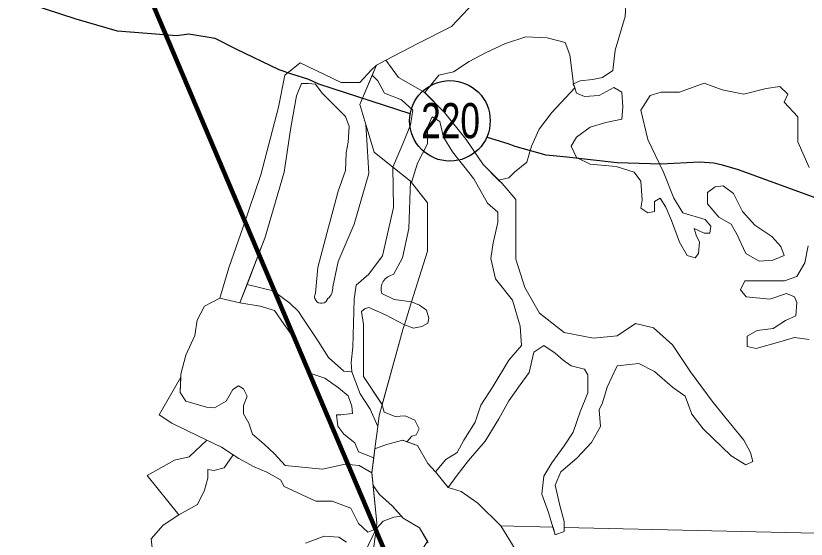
# Model space of a CAD drawing. Extents: x 553962 to 842807, y 8883888 to 9032388.
# Drawn here: x 737142 to 745016, y 8922276 to 8927485 of the extents above; entities that cross this region are included whole.
import ezdxf
from ezdxf.enums import TextEntityAlignment as Align

# ---------------------------------------------------------------- set-up
doc = ezdxf.new("R2010")
doc.units = 0
doc.header["$LTSCALE"] = 160
for name, color, linetype, lineweight in [('11', 7, 'Continuous', 25), ('15', 7, 'Continuous', 25), ('27', 7, 'Continuous', 90), ('4', 7, 'Continuous', 13)]:
    doc.layers.add(name, color=color, linetype=linetype, lineweight=lineweight)

msp = doc.modelspace()

# ---------------------------------------------------------------- linework, layer by layer
at = {"layer": '11'}
msp.add_circle((741466.6, 8926440), 401.3, dxfattribs=at)
at = {"layer": '15'}
msp.add_line((742048.5, 8926210.1), (741839.8, 8926273.3), dxfattribs=at)
for points in [[(741071.5, 8926510.4), (740161.8, 8926805.8), (740060.1, 8926851.9), (739892.2, 8926903.1), (739765, 8926949.2), (739337.8, 8927153.8), (739129.4, 8927261.1), (738864.6, 8927302.4), (738747.4, 8927287.3), (738156.6, 8927334.2), (737744.4, 8927452.2), (737286.5, 8927600.7)], [(745369.8, 8925577.3), (745323, 8925594.1), (744341.2, 8925952.5), (744183.4, 8925998.7), (744096.9, 8926019.2), (743954.3, 8926029.7), (743572.1, 8926010), (743134, 8926021), (742629.9, 8926077.9), (742426.2, 8926098.7), (742115.8, 8926185.9), (742048.5, 8926210.1)]]:
    msp.add_lwpolyline(points, dxfattribs=at)
at = {"layer": '27'}
msp.add_lwpolyline([(746844.1, 8907956.8), (738115.9, 8928527.7), (730092.7, 8935013.9)], dxfattribs=at)
at = {"layer": '4'}
for points in [[(741820.7, 8927740.4), (741483.5, 8927379.5), (741146.2, 8927211.1), (740827.2, 8927042.4), (740953.1, 8926870.9), (741216.8, 8926722.1), (741356.1, 8926894.8), (741502.3, 8926928.4), (741659.7, 8927029.5), (741828.3, 8927119.3), (742019.4, 8927209.1), (742221.8, 8927276.5), (742435.3, 8927265.3), (742615.2, 8927220.4), (742660.2, 8927096.9), (742698.6, 8926806.8), (742762.8, 8926838.9), (742886.5, 8926850.1), (742987.7, 8926872.6), (743088.9, 8926940), (743111.3, 8927142.1), (743212.5, 8927478.9), (743223.8, 8927647.3)], [(741820.7, 8927740.4), (741483.5, 8927379.5), (741146.2, 8927211.1), (740827.2, 8927042.4), (740953.1, 8926870.9), (741216.8, 8926722.1), (741356.1, 8926894.8), (741502.3, 8926928.4), (741659.7, 8927029.5), (741828.3, 8927119.3), (742019.4, 8927209.1), (742221.8, 8927276.5), (742435.3, 8927265.3), (742615.2, 8927220.4), (742660.2, 8927096.9), (742698.6, 8926806.8), (742762.8, 8926838.9), (742886.5, 8926850.1), (742987.7, 8926872.6), (743088.9, 8926940), (743111.3, 8927142.1), (743212.5, 8927478.9), (743223.8, 8927647.3)], [(743223.8, 8927647.3), (743212.5, 8927478.9), (743111.3, 8927142.1), (743088.9, 8926940), (742987.7, 8926872.6), (742886.5, 8926850.1), (742762.8, 8926838.9), (742698.6, 8926806.8), (742709.6, 8926767.3), (742729.1, 8926715.4), (742807.8, 8926681.7), (742954, 8926692.9), (743100.1, 8926771.5), (743178.8, 8926726.6), (743190, 8926580.7), (743178.8, 8926457.1), (743021.4, 8926423.5), (742864, 8926378.5), (742729.1, 8926277.5), (742672.9, 8926187.7), (742729.1, 8926075.4), (742864, 8926008), (743122.6, 8925985.6), (743302.5, 8925929.4), (743369.9, 8925839.6), (743381.2, 8925648.7), (743369.9, 8925570.1), (743437.4, 8925525.2), (743504.8, 8925536.4), (743504.8, 8925637.5), (743561, 8925671.2), (743617.2, 8925581.3), (743673.4, 8925446.6), (743752.1, 8925233.3), (743830.8, 8925098.5), (743909.5, 8925076.1), (743943.2, 8925121), (743954.5, 8925233.3), (743920.8, 8925300.6), (743898.3, 8925368), (743999.5, 8925323.1), (744055.7, 8925323.1), (744066.9, 8925390.5), (744010.7, 8925457.8), (743785.8, 8925525.2), (743695.9, 8925671.2), (743594.7, 8925929.4), (743437.4, 8926255), (743369.9, 8926547), (743459.8, 8926692.9), (743572.3, 8926726.6), (743752.1, 8926726.6), (743999.5, 8926816.4), (744179.3, 8926749.1), (744392.9, 8926704.2), (744617.8, 8926760.3), (744752.7, 8926782.8), (744831.3, 8926704.2), (744797.6, 8926625.6), (744932.5, 8926479.6), (744932.5, 8926232.6), (745044.9, 8925974.3)], [(740736.7, 8926994.6), (740684, 8926948.7), (740567.8, 8926820.4), (740384.2, 8926820.4), (739974.4, 8927015.9), (739821.5, 8926893.7), (739760.3, 8926576), (739583, 8925904.1), (739405.6, 8925384.7), (739264.9, 8924975.4), (739173.2, 8924676), (739375, 8924627.1), (739625.8, 8925280.9), (739815.5, 8925928.5), (739882.9, 8926372.8), (739938, 8926690.5), (739986.9, 8926812.7), (740054.2, 8926812.7), (740127.6, 8926806.6), (740194.9, 8926715), (740427.3, 8926482.8), (740464, 8926385), (740451.8, 8926226.2), (740433.5, 8926122.3), (740427.3, 8925945.1), (740354, 8925740.3), (740243.6, 8925330.7), (740150.8, 8924979), (740127.5, 8924725.2)], [(741414, 8926522.8), (741211.7, 8926724.9), (740953.1, 8926870.9), (740827.2, 8927042.4), (740736.7, 8926994.6), (740693.7, 8926893.9), (740749.1, 8926838.6), (740816.5, 8926715.1), (740985.2, 8926647.7), (741097.6, 8926546.7), (741075.1, 8926400.7), (740996.4, 8926209.8), (740898, 8925980.3), (741074, 8925839.7), (741084.2, 8925826.4), (741142.5, 8926018.9), (741243.7, 8926209.8), (741243.7, 8926378.3), (741288.7, 8926479.3), (741367.4, 8926434.4), (741401.1, 8926277.2), (741491, 8926131.2), (741704.6, 8925861.8), (741841.4, 8925619.2), (741942.6, 8925529.3), (741942.6, 8925428.3), (741897.6, 8925226.2), (741875.1, 8925069), (741920.1, 8924866.9), (742088.7, 8924653.5), (742167.4, 8924395.3), (742178.6, 8924204.4), (742055, 8924058.4), (741897.6, 8923800.2), (741773.9, 8923609.3), (741717.7, 8923440.9), (741605.3, 8923261.2), (741537.8, 8923137.7), (741425.4, 8923070.3), (741324.2, 8922946.8), (741447.9, 8922789.6), (741537.8, 8922913.2), (741650.3, 8923059.1), (741818.9, 8923250), (741953.8, 8923474.6), (742055, 8923654.2), (742167.4, 8923811.4), (742257.3, 8923934.9), (742302.3, 8924137), (742403.5, 8924204.4), (742515.9, 8924125.8), (742594.6, 8924058.4), (742673.3, 8924002.3), (742808.2, 8923968.6), (742841.9, 8923912.5), (742841.9, 8923732.8), (742763.2, 8923541.9), (742695.8, 8923339.8), (742605.8, 8923205.1), (742482.2, 8923036.7), (742403.5, 8922901.9), (742381, 8922722.3), (742448.4, 8922542.6), (742493.4, 8922396.7), (742515.9, 8922318.1), (742605.8, 8922351.7), (742605.8, 8922452.8), (742560.9, 8922610), (742515.9, 8922812.1), (742572.1, 8922946.8), (742729.5, 8923081.6), (742875.6, 8923238.8), (742965.6, 8923396), (742954.3, 8923564.4), (742988.1, 8923631.8), (743033, 8923788.9), (743134.2, 8924002.3), (743347.8, 8924024.8), (743505.2, 8923946.2), (743685, 8923788.9), (743808.7, 8923699.1), (743876.2, 8923519.5), (743988.6, 8923373.5), (744269.6, 8923104), (744415.8, 8923014.2), (744483.2, 8923047.9), (744460.7, 8923137.7), (744393.3, 8923261.2), (744247.1, 8923440.9), (744089.6, 8923637.2), (743864.8, 8923940.3), (743684.9, 8924209.8), (743493.8, 8924378.2), (743313.9, 8924423.2), (743134, 8924299.7), (742898, 8924277.2), (742605.7, 8924333.3), (742358.3, 8924524.2), (742212.2, 8924782.5), (742122.3, 8925063.2), (742122.3, 8925388.8)], [(740298.8, 8924786.3), (740352.7, 8925040.1), (740512.7, 8925410.6), (740592.7, 8925686.7), (740660.3, 8925916), (740635.9, 8926300.9), (740629.8, 8926404.2), (740569.8, 8926603.7), (740736.7, 8926994.6)], [(740127.5, 8924725.2), (740150.8, 8924979), (740243.6, 8925330.7), (740354, 8925740.3), (740427.3, 8925945.1), (740433.5, 8926122.3), (740451.8, 8926226.2), (740464, 8926385), (740427.3, 8926482.8), (740194.9, 8926715), (740127.6, 8926806.6), (740054.2, 8926812.7), (739986.9, 8926812.7), (739938, 8926690.5), (739882.9, 8926372.8), (739815.5, 8925928.5), (739625.8, 8925280.9), (739445.4, 8924810.5), (739704.4, 8924746.8), (739871.7, 8924623.3), (739958.9, 8924543.4), (739995.3, 8924485.3), (740155.3, 8924245.6), (740257.2, 8924085.7), (740409.9, 8923947.7), (740489.9, 8923940.4), (740482.6, 8924034.9), (740498, 8924186.9), (740512.5, 8924666.4), (740534.3, 8924804.4), (740658, 8924913.4), (740796.2, 8925095)], [(743673.4, 8925446.6), (743617.2, 8925581.3), (743561, 8925671.2), (743504.8, 8925637.5), (743504.8, 8925536.4), (743437.4, 8925525.2), (743369.9, 8925570.1), (743381.2, 8925648.7), (743369.9, 8925839.6), (743302.5, 8925929.4), (743122.6, 8925985.6), (742864, 8926008), (742729.1, 8926075.4), (742672.9, 8926187.7), (742729.1, 8926277.5), (742864, 8926378.5), (743021.4, 8926423.5), (743178.8, 8926457.1), (743190, 8926580.7), (743178.8, 8926726.6), (743100.1, 8926771.5), (742954, 8926692.9), (742807.8, 8926681.7), (742729.1, 8926715.4), (742709.6, 8926767.3), (742480.3, 8926524.2), (742356.7, 8926355.8), (742278, 8926187.4), (742233, 8926030.2), (742109.3, 8925929.1), (742053.1, 8925873), (741952.1, 8925850.7), (741987.4, 8925815.5), (742122.3, 8925658.3), (742122.3, 8925388.8), (742122.3, 8925063.2), (742212.2, 8924782.5), (742358.3, 8924524.2), (742605.7, 8924333.3), (742898, 8924277.2), (743134, 8924299.7), (743313.9, 8924423.2), (743493.8, 8924378.2), (743684.9, 8924209.8), (743864.8, 8923940.3), (744089.6, 8923637.2), (744247.1, 8923440.9), (744393.3, 8923261.2), (744460.7, 8923137.7), (744483.2, 8923047.9), (744415.8, 8923014.2), (744269.6, 8923104), (743988.6, 8923373.5), (743876.2, 8923519.5), (743808.7, 8923699.1), (743685, 8923788.9), (743505.2, 8923946.2), (743347.8, 8924024.8), (743134.2, 8924002.3), (743033, 8923788.9), (742988.1, 8923631.8), (742954.3, 8923564.4), (742965.6, 8923396), (742875.6, 8923238.8), (742729.5, 8923081.6), (742572.1, 8922946.8), (742515.9, 8922812.1), (742560.9, 8922610), (742605.8, 8922452.8), (742605.8, 8922393.4), (746874.3, 8922295.7)], [(745044.9, 8925974.3), (744932.5, 8926232.6), (744932.5, 8926479.6), (744797.6, 8926625.6), (744831.3, 8926704.2), (744752.7, 8926782.8), (744617.8, 8926760.3), (744392.9, 8926704.2), (744179.3, 8926749.1), (743999.5, 8926816.4), (743752.1, 8926726.6), (743572.3, 8926726.6), (743459.8, 8926692.9), (743369.9, 8926547), (743437.4, 8926255), (743594.7, 8925929.4), (743695.9, 8925671.2), (743785.8, 8925525.2), (744010.7, 8925457.8), (744066.9, 8925390.5), (744055.7, 8925323.1), (743999.5, 8925323.1), (743898.3, 8925368), (743920.8, 8925300.6), (743954.5, 8925233.3), (743943.2, 8925121), (743909.5, 8925076.1), (743830.8, 8925098.5), (743752.1, 8925233.3), (743673.4, 8925446.6)], [(742122.3, 8925388.8), (742122.3, 8925658.3), (741987.4, 8925815.5), (741796.3, 8926006.3), (741627.6, 8926253.4), (741414, 8926522.8)], [(740796.2, 8925095), (740905.5, 8925577.7), (740898, 8925980.3), (740712.6, 8926128.4), (740629.8, 8926404.2), (740635.9, 8926300.9), (740660.3, 8925916), (740592.7, 8925686.7), (740512.7, 8925410.6), (740352.7, 8925040.1), (740298.8, 8924786.3)], [(740905.5, 8924909.4), (740992.8, 8925076.5), (741058.2, 8925367.1), (741074, 8925839.7), (740898, 8925980.3), (740905.5, 8925577.7), (740796.2, 8925095), (740658, 8924913.4), (740534.3, 8924804.4), (740512.5, 8924666.4), (740498, 8924186.9), (740482.6, 8924034.9), (740489.9, 8923940.4), (740570.9, 8923721.8), (740672.8, 8923569.3), (740747, 8923396.5), (740760.8, 8923505.8), (740790.8, 8923613.9), (740789.1, 8923620.1), (740607.3, 8923896.2), (740607.3, 8924143.2), (740607.3, 8924412), (740585.5, 8924542.8), (740621.8, 8924571.8), (740658.2, 8924582.5), (740825.5, 8924509.8)], [(741242.6, 8925623.1), (741074, 8925839.7), (741058.2, 8925367.1), (740992.8, 8925076.5), (740905.5, 8924909.4)], [(740789.1, 8924720.5), (740912.8, 8924662.4), (741084.5, 8924636.8), (741242.6, 8925141.9), (741242.6, 8925623.1)], [(745034.7, 8925194.1), (745001, 8925025.7), (744922.3, 8924890.9), (744798.6, 8924846), (744596.3, 8924846), (744405.1, 8924846), (744360.2, 8924756.2), (744416.4, 8924688.8), (744652.5, 8924666.3), (744821.1, 8924722.5), (744899.8, 8924688.8), (744922.3, 8924632.7), (744911, 8924497.9), (744809.8, 8924453), (744686.2, 8924374.4), (744528.8, 8924351.9), (744427.6, 8924295.8), (744427.6, 8924194.8), (744517.6, 8924172.3), (744753.6, 8924239.7), (744899.8, 8924284.6), (745045.9, 8924262.1)], [(745045.9, 8924262.1), (744899.8, 8924284.6), (744753.6, 8924239.7), (744517.6, 8924172.3), (744427.6, 8924194.8), (744427.6, 8924295.8), (744528.8, 8924351.9), (744686.2, 8924374.4), (744809.8, 8924453), (744911, 8924497.9), (744922.3, 8924632.7), (744899.8, 8924688.8), (744821.1, 8924722.5), (744652.5, 8924666.3), (744416.4, 8924688.8), (744360.2, 8924756.2), (744405.1, 8924846), (744596.3, 8924846), (744798.6, 8924846), (744922.3, 8924890.9), (745001, 8925025.7), (745034.7, 8925194.1)], [(740825.5, 8924509.8), (741013.5, 8924409.7), (741084.5, 8924636.8), (740912.8, 8924662.4), (740789.1, 8924720.5)], [(742116.7, 8922176.9), (741974.4, 8922407.8), (741743.3, 8922632.8), (741577.3, 8922751.2), (741447.9, 8922789.6), (741324.2, 8922946.8), (741245.4, 8923029.4), (741144.6, 8923207), (740996.5, 8923260.3), (740836.4, 8923218.8), (740719.1, 8923175.8), (740689.3, 8922940.7), (740701.7, 8922811.2), (740765.2, 8922720), (740889.7, 8922607.5), (741002.3, 8922483.2), (741162.3, 8922388.5), (741251.2, 8922240.5)], [(740496.9, 8921886.8), (740730.3, 8922378.1), (740650.5, 8922346.9), (740556.7, 8922432.2), (740479.9, 8922585.5), (740292.2, 8922653.7), (740130.1, 8922653.7), (739814.4, 8922798.6), (739780.3, 8922866.7), (739643.8, 8922943.4), (739515.8, 8922994.5), (739362.3, 8923079.7), (739308.6, 8923114.6), (739217.2, 8922986), (739114.9, 8922960.4), (739055.2, 8922969), (739055.2, 8922883.8), (739021, 8922764.5), (738952.8, 8922619.6), (738765.1, 8922517.4), (738611.5, 8922415.1), (738492.1, 8922278.8), (738551.8, 8921733.4)], [(740673.2, 8921921.9), (740730.3, 8922378.1), (740496.9, 8921886.8)], [(746874.3, 8922295.7), (742605.8, 8922393.4), (742605.8, 8922351.7), (742515.9, 8922318.1), (742493.6, 8922395.9), (741974.4, 8922407.8), (742116.7, 8922176.9)], [(740437.2, 8922244.7), (740360.4, 8922295.8), (740215.4, 8922304.3), (740027.7, 8922236.2)], [(740027.7, 8922236.2), (740215.4, 8922304.3), (740360.4, 8922295.8), (740437.2, 8922244.7)]]:
    msp.add_lwpolyline(points, dxfattribs=at)
for points in [[(742480.3, 8926524.2), (742709.6, 8926767.3), (742695.4, 8926805.2), (742698.6, 8926806.8), (742660.2, 8927096.9), (742615.2, 8927220.4), (742435.3, 8927265.3), (742221.8, 8927276.5), (742019.4, 8927209.1), (741828.3, 8927119.3), (741659.7, 8927029.5), (741502.3, 8926928.4), (741356.1, 8926894.8), (741215.8, 8926720.8), (741414, 8926522.8), (741627.6, 8926253.4), (741796.3, 8926006.3), (741952.1, 8925850.7), (742053.1, 8925873), (742109.3, 8925929.1), (742233, 8926030.2), (742278, 8926187.4), (742356.7, 8926355.8)], [(740816.5, 8926715.1), (740749.1, 8926838.6), (740693.7, 8926893.9), (740569.8, 8926603.7), (740629.8, 8926404.2), (740712.6, 8926128.4), (740898, 8925980.3), (740996.4, 8926209.8), (741075.1, 8926400.7), (741097.6, 8926546.7), (740985.2, 8926647.7)], [(741245.8, 8924426.2), (741186.9, 8924393.5), (741105.1, 8924377.2), (741013.5, 8924409.7), (741001.7, 8924372), (740790.8, 8923613.9), (740811, 8923540.2), (740920.1, 8923496.6), (741021.9, 8923503.9), (741116.5, 8923460.3), (741160.1, 8923373.1), (741131, 8923315), (741087.3, 8923300.5), (741037.1, 8923245.7), (741144.6, 8923207), (741245.4, 8923029.4), (741324.2, 8922946.8), (741425.4, 8923070.3), (741537.8, 8923137.7), (741605.3, 8923261.2), (741717.7, 8923440.9), (741773.9, 8923609.3), (741897.6, 8923800.2), (742055, 8924058.4), (742178.6, 8924204.4), (742167.4, 8924395.3), (742088.7, 8924653.5), (741920.1, 8924866.9), (741875.1, 8925069), (741897.6, 8925226.2), (741942.6, 8925428.3), (741942.6, 8925529.3), (741841.4, 8925619.2), (741704.6, 8925861.8), (741491, 8926131.2), (741401.1, 8926277.2), (741367.4, 8926434.4), (741288.7, 8926479.3), (741243.7, 8926378.3), (741243.7, 8926209.8), (741142.5, 8926018.9), (741084.2, 8925826.4), (741242.6, 8925623.1), (741242.6, 8925141.9), (741084.5, 8924636.8), (741164, 8924605.9), (741232.7, 8924556.9), (741255.6, 8924475.2)], [(744144.1, 8925480), (744267.8, 8925412.6), (744324, 8925311.6), (744413.9, 8925120.7), (744548.8, 8925042.1), (744683.7, 8925053.3), (744796.1, 8925098.2), (744762.4, 8925188.1), (744672.5, 8925289.1), (744503.8, 8925401.4), (744380.2, 8925536.1), (744290.3, 8925715.8), (744189.1, 8925794.4), (744110.4, 8925783.2), (744031.7, 8925727), (744031.7, 8925614.7)], [(744548.8, 8925042.1), (744413.9, 8925120.7), (744324, 8925311.6), (744267.8, 8925412.6), (744144.1, 8925480), (744031.7, 8925614.7), (744031.7, 8925727), (744110.4, 8925783.2), (744189.1, 8925794.4), (744290.3, 8925715.8), (744380.2, 8925536.1), (744503.8, 8925401.4), (744672.5, 8925289.1), (744762.4, 8925188.1), (744796.1, 8925098.2), (744683.7, 8925053.3)], [(740257.2, 8924085.7), (740155.3, 8924245.6), (739995.3, 8924485.3), (739958.9, 8924543.4), (739871.7, 8924623.3), (739704.4, 8924746.8), (739445.4, 8924810.5), (739375, 8924627.1), (739577.4, 8924595.1), (739717.8, 8924553), (739816.1, 8924412.8), (739972.6, 8924196.4), (740030.8, 8924014.8), (740052.6, 8923934.8), (740219.9, 8923876.7), (740358.1, 8923782.3), (740452.6, 8923702.4), (740489, 8923600.7), (740496.3, 8923528), (740379.9, 8923513.5), (740336.3, 8923513.5), (740351.5, 8923400.4), (740409.7, 8923320.5), (740518.8, 8923233.3), (740555.2, 8923146.2), (740707.7, 8923086.2), (740719.1, 8923175.8), (740747, 8923396.5), (740672.8, 8923569.3), (740570.9, 8923721.8), (740489.9, 8923940.4), (740409.9, 8923947.7)], [(740351.5, 8923400.4), (740336.3, 8923513.5), (740379.9, 8923513.5), (740496.3, 8923528), (740489, 8923600.7), (740452.6, 8923702.4), (740358.1, 8923782.3), (740219.9, 8923876.7), (740052.6, 8923934.8), (740030.8, 8924014.8), (739972.6, 8924196.4), (739816.1, 8924412.8), (739717.8, 8924553), (739577.4, 8924595.1), (739375, 8924627.1), (739173.2, 8924676), (739021.7, 8924593.6), (738948.9, 8924455.6), (738927.1, 8924303), (738837.4, 8924106.1), (738786.5, 8923917.2), (738779.2, 8923735.6), (738837.4, 8923648.4), (739041.1, 8923590.3), (739121.1, 8923583), (739237.5, 8923648.4), (739302.9, 8923764.6), (739361.1, 8923800.9), (739412, 8923771.9), (739448.4, 8923699.2), (739412, 8923604.8), (739412, 8923524.9), (739463, 8923430.4), (739499.3, 8923321.5), (739615.7, 8923219.8), (739717.5, 8923125.3), (739826.6, 8923009.1), (740197.6, 8922972.8), (740423.1, 8923023.6), (740561.3, 8923009.1), (740688.9, 8922937.3), (740707.7, 8923086.2), (740555.2, 8923146.2), (740518.8, 8923233.3), (740409.7, 8923320.5)], [(741013.5, 8924409.7), (741105.1, 8924377.2), (741186.9, 8924393.5), (741245.8, 8924426.2), (741255.6, 8924475.2), (741232.7, 8924556.9), (741164, 8924605.9), (741084.5, 8924636.8)], [(741001.7, 8924372), (741013.5, 8924409.7), (740825.5, 8924509.8), (740658.2, 8924582.5), (740621.8, 8924571.8), (740585.5, 8924542.8), (740607.3, 8924412), (740607.3, 8924143.2), (740607.3, 8923896.2), (740791.6, 8923616.5)], [(742695.8, 8923339.8), (742763.2, 8923541.9), (742841.9, 8923732.8), (742841.9, 8923912.5), (742808.2, 8923968.6), (742673.3, 8924002.3), (742594.6, 8924058.4), (742515.9, 8924125.8), (742403.5, 8924204.4), (742302.3, 8924137), (742257.3, 8923934.9), (742167.4, 8923811.4), (742055, 8923654.2), (741953.8, 8923474.6), (741818.9, 8923250), (741650.3, 8923059.1), (741537.8, 8922913.2), (741447.9, 8922789.6), (741577.3, 8922751.2), (741743.3, 8922632.8), (741974.4, 8922407.8), (742493.6, 8922395.9), (742493.4, 8922396.7), (742448.4, 8922542.6), (742381, 8922722.3), (742403.5, 8922901.9), (742482.2, 8923036.7), (742605.8, 8923205.1)], [(740197.6, 8922972.8), (739826.6, 8923009.1), (739717.5, 8923125.3), (739615.7, 8923219.8), (739499.3, 8923321.5), (739463, 8923430.4), (739412, 8923524.9), (739412, 8923604.8), (739448.4, 8923699.2), (739412, 8923771.9), (739361.1, 8923800.9), (739302.9, 8923764.6), (739237.5, 8923648.4), (739121.1, 8923583), (739041.1, 8923590.3), (738837.4, 8923648.4), (738779.2, 8923735.6), (738785.4, 8923889.1), (738568.9, 8923514.3), (738696.8, 8923429.1), (738961.3, 8923301.3), (739191.7, 8923190.5), (739308.6, 8923114.6), (739362.3, 8923079.7), (739515.8, 8922994.5), (739643.8, 8922943.4), (739780.3, 8922866.7), (739814.4, 8922798.6), (740130.1, 8922653.7), (740292.2, 8922653.7), (740479.9, 8922585.5), (740556.7, 8922432.2), (740650.5, 8922346.9), (740730.3, 8922378.1), (740737.5, 8922435.4), (740689.7, 8922936.9), (740561.3, 8923009.1), (740423.1, 8923023.6)], [(740719.1, 8923175.8), (740836.4, 8923218.8), (740996.5, 8923260.3), (741037.1, 8923245.7), (741087.3, 8923300.5), (741131, 8923315), (741160.1, 8923373.1), (741116.5, 8923460.3), (741021.9, 8923503.9), (740920.1, 8923496.6), (740811, 8923540.2), (740790.8, 8923613.9), (740760.8, 8923505.8), (740747, 8923396.5)], [(738765.1, 8922517.4), (738952.8, 8922619.6), (739021, 8922764.5), (739055.2, 8922883.8), (739055.2, 8922969), (739114.9, 8922960.4), (739217.2, 8922986), (739308.6, 8923114.6), (739191.7, 8923190.5), (739046.7, 8923260.2), (738867.5, 8923096.8), (738722.4, 8923062.7), (738449.4, 8922909.3)], [(740889.7, 8922607.5), (740765.2, 8922720), (740701.7, 8922811.2), (740737.5, 8922435.4), (740730.3, 8922378.1), (740800.8, 8922453.6), (740907.5, 8922495.1), (740982.8, 8922504.8)], [(740960.8, 8922187.2), (741097.1, 8922175.4), (741203.8, 8922193.1), (741242.3, 8922255.3), (741162.3, 8922388.5), (741002.3, 8922483.2), (740982.8, 8922504.8), (740907.5, 8922495.1), (740800.8, 8922453.6), (740730.3, 8922378.1), (740673.2, 8921921.9), (740759.3, 8922074.7), (740866, 8922175.4)]]:
    msp.add_lwpolyline(points, close=True, dxfattribs=at)
for centre, radius, start, end in [((740925.7, 8924766.6), 144.2, 98.06444, 198.65847), ((740925.7, 8924766.6), 144.2, 98.06444, 198.65847), ((740185.8, 8924691.2), 67.4, 149.73513, 341.86145), ((740185.8, 8924691.2), 67.4, 149.73513, 341.86145), ((740173.8, 8924770.7), 126, 307.14434, 7.13861), ((740173.8, 8924770.7), 126, 307.14434, 7.13861)]:
    msp.add_arc(centre, radius, start, end, dxfattribs=at)

# ---------------------------------------------------------------- texts
at = {"layer": '11', "width": 0.75}
msp.add_text('220', height=350, dxfattribs=at).set_placement((741473.2, 8926266.7), align=Align.CENTER)

doc.saveas('drawing.dxf')
